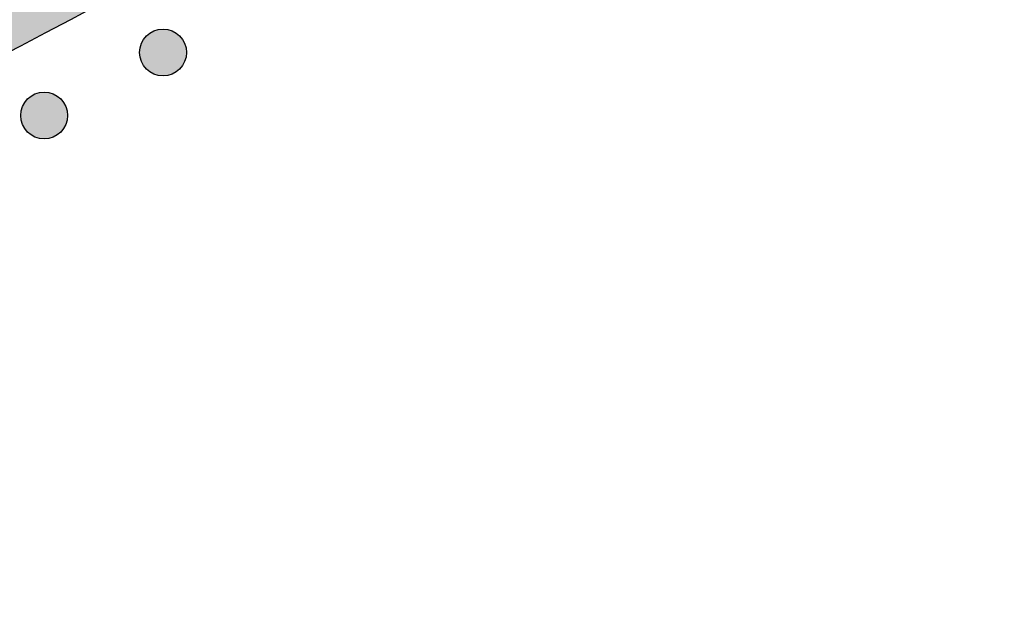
# Model space of a CAD drawing. Header units: millimetres. Extents: x -3873 to -97, y 912 to 4165.
# Tile 446 of 656: x -1476 to -1402, y 2520 to 2566. Entities that reach past the tile are written whole.
import ezdxf

# ---------------------------------------------------------------- set-up
doc = ezdxf.new("R2010")
doc.units = ezdxf.units.MM
doc.layers.add('pattern', color=7, linetype='Continuous', true_color=0x000000)

msp = doc.modelspace()

# ---------------------------------------------------------------- hatches: boundary and pattern name
at = {"layer": 'pattern'}
for points in [[(-1434.745, 2603.343), (-1440.608, 2599.19), (-1446.567, 2595.14), (-1452.618, 2591.194), (-1458.759, 2587.356), (-1464.987, 2583.629), (-1471.298, 2580.015), (-1477.691, 2576.518), (-1484.162, 2573.14), (-1490.707, 2569.883), (-1497.323, 2566.75), (-1504.007, 2563.744), (-1510.754, 2560.865), (-1517.561, 2558.117), (-1524.425, 2555.501), (-1531.341, 2553.018), (-1538.306, 2550.671), (-1545.316, 2548.461), (-1552.366, 2546.389), (-1559.452, 2544.455), (-1566.571, 2542.662), (-1573.718, 2541.009), (-1580.889, 2539.497), (-1588.08, 2538.127), (-1595.287, 2536.899), (-1602.505, 2535.813), (-1609.73, 2534.869), (-1616.959, 2534.066), (-1624.187, 2533.405), (-1631.41, 2532.884), (-1638.624, 2532.504), (-1645.825, 2532.263), (-1653.008, 2532.16), (-1653.008, 2520.16), (-1644.613, 2520.29), (-1636.193, 2520.603), (-1627.753, 2521.1), (-1619.299, 2521.784), (-1610.838, 2522.656), (-1602.375, 2523.716), (-1593.916, 2524.966), (-1585.469, 2526.405), (-1577.038, 2528.033), (-1568.632, 2529.852), (-1560.255, 2531.859), (-1551.915, 2534.055), (-1543.617, 2536.439), (-1535.369, 2539.008), (-1527.175, 2541.762), (-1519.044, 2544.699), (-1510.979, 2547.817), (-1502.988, 2551.112), (-1495.077, 2554.584), (-1487.251, 2558.227), (-1479.515, 2562.041), (-1471.875, 2566.02), (-1464.337, 2570.162), (-1456.906, 2574.463), (-1449.586, 2578.918), (-1442.382, 2583.523), (-1435.298, 2588.274), (-1428.34, 2593.167), (-1421.51, 2598.196), (-1414.813, 2603.356), (-1408.253, 2608.643), (-1401.832, 2614.052), (-1403.975, 2613.744), (-1406.115, 2613.387), (-1408.249, 2612.98), (-1410.376, 2612.524), (-1412.495, 2612.019), (-1414.603, 2611.464), (-1416.698, 2610.861), (-1418.78, 2610.21), (-1420.847, 2609.512), (-1422.896, 2608.766), (-1424.927, 2607.973), (-1426.937, 2607.135), (-1428.925, 2606.252), (-1430.89, 2605.325), (-1432.831, 2604.355)], [(-1466.747, 2561.943), (-1466.719, 2561.916), (-1466.69, 2561.889), (-1466.66, 2561.862), (-1466.629, 2561.836), (-1466.597, 2561.81), (-1466.565, 2561.785), (-1466.532, 2561.76), (-1466.498, 2561.736), (-1466.463, 2561.713), (-1466.427, 2561.69), (-1466.39, 2561.668), (-1466.353, 2561.647), (-1466.315, 2561.626), (-1466.276, 2561.607), (-1466.237, 2561.588), (-1466.197, 2561.57), (-1466.156, 2561.553), (-1466.115, 2561.537), (-1466.073, 2561.522), (-1466.03, 2561.507), (-1465.987, 2561.494), (-1465.944, 2561.482), (-1465.9, 2561.471), (-1465.856, 2561.462), (-1465.811, 2561.453), (-1465.766, 2561.445), (-1465.721, 2561.439), (-1465.675, 2561.433), (-1465.63, 2561.429), (-1465.584, 2561.426), (-1465.538, 2561.424), (-1465.492, 2561.424), (-1465.446, 2561.424), (-1465.4, 2561.426), (-1465.355, 2561.429), (-1465.309, 2561.433), (-1465.264, 2561.439), (-1465.218, 2561.445), (-1465.173, 2561.453), (-1465.129, 2561.462), (-1465.084, 2561.471), (-1465.04, 2561.482), (-1464.997, 2561.494), (-1464.954, 2561.508), (-1464.912, 2561.522), (-1464.87, 2561.537), (-1464.828, 2561.553), (-1464.788, 2561.57), (-1464.747, 2561.588), (-1464.708, 2561.607), (-1464.669, 2561.626), (-1464.631, 2561.647), (-1464.594, 2561.668), (-1464.558, 2561.69), (-1464.522, 2561.713), (-1464.487, 2561.736), (-1464.453, 2561.76), (-1464.419, 2561.785), (-1464.387, 2561.81), (-1464.355, 2561.836), (-1464.325, 2561.862), (-1464.295, 2561.889), (-1464.266, 2561.916), (-1464.238, 2561.944), (-1464.21, 2561.972), (-1464.183, 2562.001), (-1464.156, 2562.031), (-1464.13, 2562.061), (-1464.104, 2562.093), (-1464.079, 2562.126), (-1464.054, 2562.159), (-1464.03, 2562.193), (-1464.007, 2562.228), (-1463.984, 2562.264), (-1463.962, 2562.3), (-1463.941, 2562.337), (-1463.92, 2562.375), (-1463.901, 2562.414), (-1463.882, 2562.454), (-1463.864, 2562.494), (-1463.847, 2562.534), (-1463.831, 2562.576), (-1463.816, 2562.618), (-1463.802, 2562.66), (-1463.789, 2562.703), (-1463.777, 2562.747), (-1463.766, 2562.79), (-1463.756, 2562.835), (-1463.747, 2562.879), (-1463.739, 2562.924), (-1463.733, 2562.97), (-1463.728, 2563.015), (-1463.723, 2563.061), (-1463.72, 2563.107), (-1463.719, 2563.152), (-1463.718, 2563.198), (-1463.719, 2563.244), (-1463.72, 2563.29), (-1463.723, 2563.336), (-1463.728, 2563.382), (-1463.733, 2563.427), (-1463.739, 2563.472), (-1463.747, 2563.517), (-1463.756, 2563.562), (-1463.766, 2563.606), (-1463.777, 2563.65), (-1463.789, 2563.694), (-1463.802, 2563.737), (-1463.816, 2563.779), (-1463.831, 2563.821), (-1463.847, 2563.862), (-1463.864, 2563.903), (-1463.882, 2563.943), (-1463.901, 2563.983), (-1463.921, 2564.021), (-1463.941, 2564.059), (-1463.962, 2564.097), (-1463.984, 2564.133), (-1464.007, 2564.169), (-1464.03, 2564.204), (-1464.055, 2564.238), (-1464.079, 2564.271), (-1464.104, 2564.304), (-1464.13, 2564.335), (-1464.156, 2564.366), (-1464.183, 2564.396), (-1464.21, 2564.425), (-1464.238, 2564.453), (-1464.266, 2564.48), (-1464.295, 2564.508), (-1464.325, 2564.534), (-1464.356, 2564.561), (-1464.387, 2564.586), (-1464.42, 2564.612), (-1464.453, 2564.636), (-1464.487, 2564.66), (-1464.522, 2564.684), (-1464.558, 2564.706), (-1464.594, 2564.728), (-1464.632, 2564.75), (-1464.67, 2564.77), (-1464.708, 2564.79), (-1464.748, 2564.809), (-1464.788, 2564.827), (-1464.829, 2564.844), (-1464.87, 2564.86), (-1464.912, 2564.875), (-1464.954, 2564.889), (-1464.997, 2564.902), (-1465.041, 2564.914), (-1465.085, 2564.925), (-1465.129, 2564.935), (-1465.174, 2564.944), (-1465.219, 2564.951), (-1465.264, 2564.958), (-1465.309, 2564.963), (-1465.355, 2564.967), (-1465.401, 2564.97), (-1465.447, 2564.972), (-1465.493, 2564.972), (-1465.538, 2564.972), (-1465.584, 2564.97), (-1465.63, 2564.967), (-1465.676, 2564.963), (-1465.721, 2564.958), (-1465.766, 2564.951), (-1465.811, 2564.944), (-1465.856, 2564.935), (-1465.9, 2564.925), (-1465.944, 2564.914), (-1465.988, 2564.902), (-1466.031, 2564.889), (-1466.073, 2564.875), (-1466.115, 2564.86), (-1466.156, 2564.844), (-1466.197, 2564.826), (-1466.237, 2564.809), (-1466.277, 2564.79), (-1466.315, 2564.77), (-1466.353, 2564.75), (-1466.391, 2564.728), (-1466.427, 2564.706), (-1466.463, 2564.683), (-1466.498, 2564.66), (-1466.532, 2564.636), (-1466.565, 2564.611), (-1466.598, 2564.586), (-1466.629, 2564.56), (-1466.66, 2564.534), (-1466.69, 2564.507), (-1466.719, 2564.48), (-1466.747, 2564.453), (-1466.775, 2564.425), (-1466.802, 2564.396), (-1466.828, 2564.366), (-1466.855, 2564.335), (-1466.88, 2564.303), (-1466.906, 2564.271), (-1466.93, 2564.238), (-1466.954, 2564.203), (-1466.978, 2564.169), (-1467.001, 2564.133), (-1467.023, 2564.096), (-1467.044, 2564.059), (-1467.064, 2564.021), (-1467.084, 2563.982), (-1467.103, 2563.943), (-1467.121, 2563.903), (-1467.138, 2563.862), (-1467.154, 2563.821), (-1467.169, 2563.779), (-1467.183, 2563.736), (-1467.196, 2563.693), (-1467.208, 2563.65), (-1467.219, 2563.606), (-1467.229, 2563.562), (-1467.238, 2563.517), (-1467.245, 2563.472), (-1467.252, 2563.427), (-1467.257, 2563.381), (-1467.261, 2563.336), (-1467.264, 2563.29), (-1467.266, 2563.244), (-1467.267, 2563.198), (-1467.266, 2563.152), (-1467.264, 2563.106), (-1467.261, 2563.06), (-1467.257, 2563.015), (-1467.252, 2562.969), (-1467.245, 2562.924), (-1467.238, 2562.879), (-1467.229, 2562.834), (-1467.219, 2562.79), (-1467.208, 2562.746), (-1467.196, 2562.703), (-1467.183, 2562.66), (-1467.169, 2562.617), (-1467.154, 2562.575), (-1467.138, 2562.534), (-1467.121, 2562.493), (-1467.103, 2562.453), (-1467.084, 2562.414), (-1467.064, 2562.375), (-1467.044, 2562.337), (-1467.022, 2562.3), (-1467, 2562.263), (-1466.978, 2562.228), (-1466.954, 2562.193), (-1466.93, 2562.159), (-1466.906, 2562.125), (-1466.88, 2562.093), (-1466.855, 2562.061), (-1466.828, 2562.031), (-1466.802, 2562.001), (-1466.774, 2561.972)], [(-1475.747, 2557.172), (-1475.719, 2557.144), (-1475.69, 2557.117), (-1475.66, 2557.09), (-1475.629, 2557.064), (-1475.598, 2557.038), (-1475.565, 2557.013), (-1475.532, 2556.988), (-1475.498, 2556.964), (-1475.463, 2556.941), (-1475.427, 2556.918), (-1475.391, 2556.896), (-1475.353, 2556.875), (-1475.315, 2556.854), (-1475.277, 2556.835), (-1475.237, 2556.816), (-1475.197, 2556.798), (-1475.156, 2556.781), (-1475.115, 2556.765), (-1475.073, 2556.75), (-1475.031, 2556.736), (-1474.988, 2556.723), (-1474.944, 2556.711), (-1474.9, 2556.7), (-1474.856, 2556.69), (-1474.811, 2556.681), (-1474.766, 2556.673), (-1474.721, 2556.667), (-1474.676, 2556.662), (-1474.63, 2556.657), (-1474.584, 2556.655), (-1474.538, 2556.653), (-1474.492, 2556.652), (-1474.446, 2556.653), (-1474.401, 2556.655), (-1474.355, 2556.658), (-1474.309, 2556.662), (-1474.264, 2556.667), (-1474.218, 2556.673), (-1474.173, 2556.681), (-1474.129, 2556.69), (-1474.084, 2556.7), (-1474.041, 2556.711), (-1473.997, 2556.723), (-1473.954, 2556.736), (-1473.912, 2556.75), (-1473.87, 2556.765), (-1473.828, 2556.781), (-1473.788, 2556.798), (-1473.748, 2556.816), (-1473.708, 2556.835), (-1473.669, 2556.855), (-1473.631, 2556.875), (-1473.594, 2556.896), (-1473.558, 2556.918), (-1473.522, 2556.941), (-1473.487, 2556.965), (-1473.453, 2556.989), (-1473.42, 2557.013), (-1473.387, 2557.039), (-1473.356, 2557.064), (-1473.325, 2557.091), (-1473.295, 2557.117), (-1473.266, 2557.144), (-1473.238, 2557.172), (-1473.21, 2557.2), (-1473.183, 2557.229), (-1473.156, 2557.259), (-1473.13, 2557.29), (-1473.104, 2557.321), (-1473.079, 2557.354), (-1473.054, 2557.387), (-1473.03, 2557.421), (-1473.007, 2557.456), (-1472.984, 2557.492), (-1472.962, 2557.528), (-1472.941, 2557.566), (-1472.921, 2557.604), (-1472.901, 2557.642), (-1472.882, 2557.682), (-1472.864, 2557.722), (-1472.847, 2557.763), (-1472.831, 2557.804), (-1472.816, 2557.846), (-1472.802, 2557.888), (-1472.789, 2557.931), (-1472.777, 2557.975), (-1472.766, 2558.019), (-1472.756, 2558.063), (-1472.747, 2558.108), (-1472.739, 2558.153), (-1472.733, 2558.198), (-1472.728, 2558.243), (-1472.724, 2558.289), (-1472.721, 2558.335), (-1472.719, 2558.381), (-1472.718, 2558.427), (-1472.719, 2558.473), (-1472.721, 2558.518), (-1472.724, 2558.564), (-1472.728, 2558.61), (-1472.733, 2558.655), (-1472.739, 2558.701), (-1472.747, 2558.746), (-1472.756, 2558.79), (-1472.766, 2558.834), (-1472.777, 2558.878), (-1472.789, 2558.922), (-1472.802, 2558.965), (-1472.816, 2559.007), (-1472.831, 2559.049), (-1472.847, 2559.091), (-1472.864, 2559.131), (-1472.882, 2559.171), (-1472.901, 2559.211), (-1472.921, 2559.25), (-1472.941, 2559.288), (-1472.962, 2559.325), (-1472.984, 2559.361), (-1473.007, 2559.397), (-1473.031, 2559.432), (-1473.055, 2559.466), (-1473.079, 2559.499), (-1473.105, 2559.532), (-1473.13, 2559.563), (-1473.157, 2559.594), (-1473.183, 2559.624), (-1473.21, 2559.653), (-1473.238, 2559.681), (-1473.266, 2559.709), (-1473.295, 2559.736), (-1473.325, 2559.763), (-1473.356, 2559.789), (-1473.387, 2559.815), (-1473.42, 2559.84), (-1473.453, 2559.864), (-1473.487, 2559.889), (-1473.522, 2559.912), (-1473.558, 2559.935), (-1473.594, 2559.957), (-1473.632, 2559.978), (-1473.67, 2559.998), (-1473.708, 2560.018), (-1473.748, 2560.037), (-1473.788, 2560.055), (-1473.829, 2560.072), (-1473.87, 2560.088), (-1473.912, 2560.103), (-1473.954, 2560.117), (-1473.997, 2560.13), (-1474.041, 2560.142), (-1474.085, 2560.153), (-1474.129, 2560.163), (-1474.174, 2560.172), (-1474.219, 2560.179), (-1474.264, 2560.186), (-1474.309, 2560.191), (-1474.355, 2560.195), (-1474.401, 2560.198), (-1474.447, 2560.2), (-1474.493, 2560.201), (-1474.539, 2560.2), (-1474.584, 2560.198), (-1474.63, 2560.195), (-1474.676, 2560.191), (-1474.721, 2560.186), (-1474.767, 2560.179), (-1474.812, 2560.172), (-1474.856, 2560.163), (-1474.9, 2560.153), (-1474.944, 2560.142), (-1474.988, 2560.13), (-1475.031, 2560.117), (-1475.073, 2560.103), (-1475.115, 2560.088), (-1475.157, 2560.072), (-1475.197, 2560.055), (-1475.237, 2560.037), (-1475.277, 2560.018), (-1475.316, 2559.998), (-1475.354, 2559.978), (-1475.391, 2559.957), (-1475.427, 2559.934), (-1475.463, 2559.912), (-1475.498, 2559.888), (-1475.532, 2559.864), (-1475.565, 2559.84), (-1475.598, 2559.814), (-1475.629, 2559.789), (-1475.66, 2559.762), (-1475.69, 2559.736), (-1475.719, 2559.709), (-1475.747, 2559.681), (-1475.775, 2559.653), (-1475.802, 2559.624), (-1475.829, 2559.594), (-1475.855, 2559.563), (-1475.881, 2559.532), (-1475.906, 2559.499), (-1475.93, 2559.466), (-1475.955, 2559.432), (-1475.978, 2559.397), (-1476.001, 2559.361), (-1476.023, 2559.325), (-1476.044, 2559.287), (-1476.064, 2559.249), (-1476.084, 2559.211), (-1476.103, 2559.171), (-1476.121, 2559.131), (-1476.138, 2559.09), (-1476.154, 2559.049), (-1476.169, 2559.007), (-1476.183, 2558.965), (-1476.196, 2558.922), (-1476.208, 2558.878), (-1476.219, 2558.834), (-1476.229, 2558.79), (-1476.238, 2558.745), (-1476.246, 2558.7), (-1476.252, 2558.655), (-1476.257, 2558.61), (-1476.261, 2558.564), (-1476.264, 2558.518), (-1476.266, 2558.472), (-1476.267, 2558.426), (-1476.266, 2558.38), (-1476.264, 2558.334), (-1476.261, 2558.289), (-1476.257, 2558.243), (-1476.252, 2558.198), (-1476.245, 2558.152), (-1476.238, 2558.107), (-1476.229, 2558.063), (-1476.219, 2558.018), (-1476.208, 2557.975), (-1476.196, 2557.931), (-1476.183, 2557.888), (-1476.169, 2557.846), (-1476.154, 2557.804), (-1476.138, 2557.762), (-1476.121, 2557.722), (-1476.103, 2557.682), (-1476.084, 2557.642), (-1476.064, 2557.603), (-1476.044, 2557.565), (-1476.023, 2557.528), (-1476.001, 2557.492), (-1475.978, 2557.456), (-1475.954, 2557.421), (-1475.93, 2557.387), (-1475.906, 2557.354), (-1475.88, 2557.321), (-1475.855, 2557.29), (-1475.828, 2557.259), (-1475.802, 2557.229), (-1475.775, 2557.2)]]:
    msp.add_hatch(color=256, dxfattribs=at).paths.add_polyline_path(points, flags=0)

# ---------------------------------------------------------------- linework, layer by layer
for centre in [(-1465.492, 2563.198), (-1474.492, 2558.426)]:
    msp.add_circle(centre, 1.774, dxfattribs=at)
msp.add_arc((-1654.795, 2907.856), 387.7, 270.26416, 310.72828, dxfattribs=at)
at = {"layer": 'pattern', "extrusion": (0, 0, -1)}
msp.add_arc((1654.795, 2907.856), 375.7, 234.147, 269.72755, dxfattribs=at)

doc.saveas('drawing.dxf')
